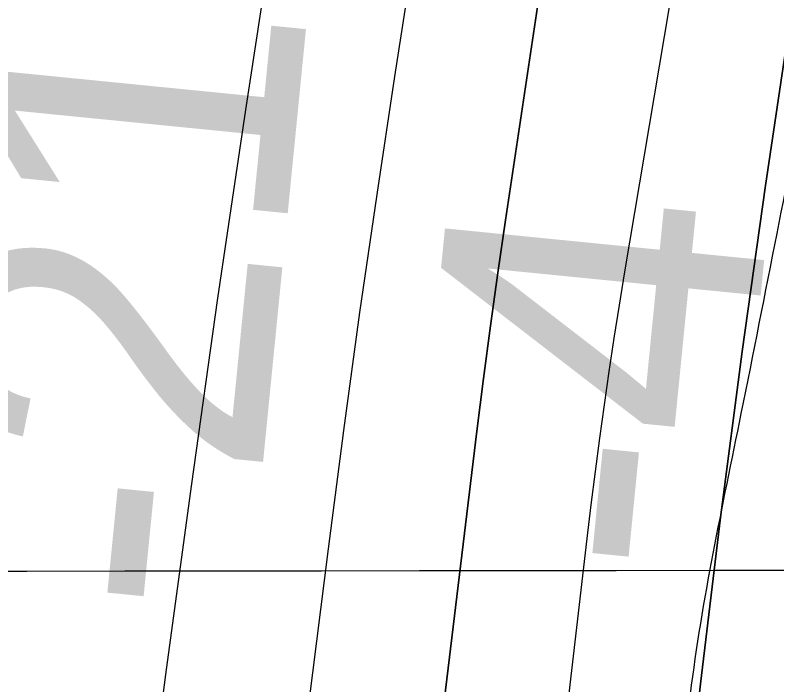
# Model space of a CAD drawing. Extents: x 3297716 to 3335574, y 688621 to 713991.
# Drawn here: x 3324698.4 to 3324857.5, y 703088.3 to 703228.1 of the extents above; entities that cross this region are included whole.
import ezdxf

# ---------------------------------------------------------------- set-up
doc = ezdxf.new("R2010")
doc.units = 0
for name, color, linetype in [('V-GRID-MAJR', 7, 'Continuous'), ('V-RIVR-EDGE', 7, 'Continuous'), ('V-RIVR-RANG', 7, 'Continuous'), ('V-TOPO-DPTH', 7, 'Continuous'), ('V-TOPO-MINR', 7, 'Continuous'), ('V-TOPO-WATR', 7, 'Continuous')]:
    doc.layers.add(name, color=color, linetype=linetype)

msp = doc.modelspace()

# ---------------------------------------------------------------- linework, layer by layer
at = {"layer": 'V-GRID-MAJR'}
msp.add_spline([(3301843.772, 703091.794), (3307096.381, 703095.232), (3312348.989, 703099.434), (3317601.597, 703104.4), (3322854.204, 703110.13), (3328106.81, 703116.6240000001), (3333359.415, 703123.882), (3333359.416, 703123.882)], degree=3, dxfattribs=at)
at = {"layer": 'V-RIVR-EDGE'}
msp.add_spline([(3324700.301933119, 701692.2138126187), (3324707.7794614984, 701736.404862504), (3324708.992727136, 701756.5676173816), (3324710.581327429, 701771.6880054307), (3324714.8883676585, 701788.3528834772), (3324722.340005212, 701822.0733169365), (3324727.054024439, 701846.4932482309), (3324726.7007449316, 701860.4550290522), (3324727.504154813, 701871.6993288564), (3324731.0231278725, 701883.3247168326), (3324734.9299015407, 701894.9491458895), (3324738.0697042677, 701910.0656982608), (3324740.847597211, 701935.6538259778), (3324742.080041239, 701963.5725930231), (3324744.0765794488, 701986.8358349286), (3324750.350431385, 702014.7421360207), (3324758.1879517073, 702047.6860093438), (3324765.993827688, 702067.8324625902), (3324770.6915452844, 702085.6597835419), (3324776.5919804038, 702119.3840526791), (3324778.9993332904, 702151.9535502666), (3324775.9304906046, 702165.5342429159), (3324775.9467922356, 702172.1268532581), (3324776.7473253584, 702182.2077512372), (3324782.215849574, 702198.0941513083), (3324784.5656672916, 702207.3956123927), (3324787.3128748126, 702220.5741206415), (3324790.8385603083, 702234.9141128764), (3324790.481445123, 702247.3246912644), (3324788.577922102, 702261.678108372), (3324792.8801677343, 702276.4039833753), (3324795.231903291, 702286.4810456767), (3324796.0449023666, 702301.6033515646), (3324796.0957250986, 702322.1567838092), (3324796.5813354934, 702361.7114869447), (3324797.035301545, 702388.4687700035), (3324797.077494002, 702405.5319967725), (3324798.278293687, 702420.6533437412), (3324800.2374340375, 702428.7923619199), (3324800.2508589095, 702434.2215704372), (3324799.1200603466, 702447.4096678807), (3324799.1334852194, 702452.8388763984), (3324801.4871386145, 702463.6915399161), (3324801.896994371, 702472.6099949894), (3324804.66625704, 702494.7079172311), (3324803.1697130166, 702516.8163875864), (3324800.10182925, 702530.7848808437), (3324799.3741740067, 702550.1768291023), (3324800.98003485, 702572.2776281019), (3324801.7968696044, 702588.9511364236), (3324801.837144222, 702605.2387619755), (3324799.9182784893, 702613.387369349), (3324799.562122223, 702626.1857483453), (3324799.612944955, 702646.7391805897), (3324796.532595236, 702655.6662659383), (3324796.5536914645, 702664.1978793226), (3324795.866310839, 702699.8774531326), (3324799.072279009, 702741.7522474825), (3324804.983262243, 702779.7423233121), (3324812.050934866, 702815.0149181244), (3324811.682312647, 702822.7718892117), (3324810.2183718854, 702858.0655802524), (3324812.6094231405, 702884.0424674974), (3324819.674219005, 702918.1516604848), (3324824.797135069, 702951.1022462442), (3324831.50193899, 702996.458615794), (3324832.3312396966, 703018.1735320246), (3324835.504604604, 703046.8631056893), (3324839.4804204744, 703086.4091785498), (3324850.095833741, 703144.94117959), (3324857.5570604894, 703182.5396191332), (3324864.237891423, 703218.2009734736), (3324872.5408848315, 703282.5557371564), (3324900.8250001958, 703429.0753249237), (3324908.271843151, 703460.8567553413), (3324916.4645608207, 703480.6144490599), (3324923.860581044, 703491.8424472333), (3324931.2613958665, 703505.0094484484), (3324939.4656205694, 703529.4207494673), (3324949.6414515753, 703567.0124765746), (3324957.4981502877, 703607.7123620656), (3324964.9689662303, 703649.1888076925), (3324975.976015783, 703709.2710522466), (3324982.5705439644, 703710.0303518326), (3324987.2356582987, 703714.6724520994), (3324987.2864810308, 703735.2258843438), (3324987.719350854, 703753.4515540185), (3324992.414191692, 703770.1154731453), (3324995.530980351, 703775.9248109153), (3325004.455188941, 703777.8417588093), (3325009.500432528, 703779.3804952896), (3325011.062183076, 703783.6424663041), (3325012.633522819, 703791.7824434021), (3325016.9702895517, 703820.4691403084), (3325016.603585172, 703829.0017126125), (3325013.9311733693, 703846.0716518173), (3325008.934834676, 703864.3107463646), (3325004.691083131, 703873.240708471), (3325006.260505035, 703880.6050843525), (3325008.992369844, 703887.5787828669), (3325017.914660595, 703888.7201295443), (3325028.384318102, 703888.3064381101), (3325034.209957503, 703891.7822597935), (3325034.9980246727, 703896.8217498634), (3325038.13590956, 703911.1627010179), (3325044.3857885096, 703929.3739869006), (3325050.2401954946, 703944.4838268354), (3325054.9302417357, 703959.2087429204), (3325054.959968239, 703971.2305617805), (3325056.9325334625, 703984.7987884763), (3325059.3092009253, 704004.9586665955), (3325061.259711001, 704009.6074792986), (3325066.6975497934, 704013.0842599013), (3325069.034901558, 704017.3443130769), (3325072.9551000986, 704034.3979506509), (3325083.1501094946, 704079.745689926), (3325083.58010256, 704096.8079577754), (3325081.3069984, 704118.5305453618), (3325074.3879582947, 704143.367044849), (3325068.223423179, 704159.6700131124), (3325067.848088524, 704164.712379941), (3325072.941278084, 704185.6411468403), (3325083.4943615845, 704218.9661083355), (3325091.3194159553, 704246.8685737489), (3325097.9427117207, 704259.2618915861), (3325105.3224303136, 704263.897279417), (3325113.4662430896, 704263.8771421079), (3325125.0945078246, 704261.5215708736), (3325136.710306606, 704254.1245917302), (3325147.537079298, 704241.300321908), (3325156.8107317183, 704227.7042865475), (3325159.9160133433, 704228.8600170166), (3325160.320115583, 704235.4516684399), (3325158.7842558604, 704241.6603138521), (3325154.9254281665, 704249.4259152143), (3325146.0347817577, 704261.0819886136), (3325125.5350490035, 704282.8496454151), (3325115.103748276, 704298.7753611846), (3325109.321260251, 704312.7505668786), (3325105.8579045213, 704323.6176141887), (3325105.4940768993, 704333.3135883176), (3325105.516132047, 704342.2330023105), (3325105.536269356, 704350.3768150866), (3325117.6721996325, 704396.4953609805), (3325125.1171247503, 704427.5011901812), (3325138.4375530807, 704482.1484727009), (3325165.855928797, 704592.2167211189), (3325178.753076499, 704632.5163400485), (3325185.0144624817, 704655.381233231), (3325194.4185279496, 704694.5260806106), (3325194.855233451, 704714.3029527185), (3325191.3976312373, 704727.4968036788), (3325190.639290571, 704734.4791324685), (3325194.5585301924, 704751.1449694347), (3325194.599763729, 704767.820395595), (3325194.644832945, 704786.047024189), (3325194.294430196, 704801.1722068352), (3325187.3456635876, 704813.9868874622), (3325187.750724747, 704820.9663394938), (3325189.3182288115, 704827.5551141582), (3325195.544134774, 704836.0713848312), (3325206.8152843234, 704846.1263919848), (3325216.914401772, 704852.6940704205), (3325227.03365653, 704867.4055616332), (3325241.05297252, 704891.0268776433), (3325252.357684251, 704914.65490609), (3325257.032387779, 704923.1750124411), (3325257.0563607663, 704932.8700276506), (3325257.8511403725, 704940.6241219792), (3325263.3071986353, 704951.4691141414), (3325270.3326788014, 704969.6784821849), (3325273.06454361, 704976.6521806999), (3325273.4964545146, 704994.4900497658), (3325272.7371549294, 705001.0845779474), (3325268.8696969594, 705005.359973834), (3325263.851303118, 705014.6796543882), (3325262.324073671, 705024.3785052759), (3325261.9775066, 705041.0548903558), (3325263.967332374, 705061.6035280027), (3325273.720841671, 705085.2353921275), (3325279.9630492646, 705100.3442731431), (3325281.938491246, 705115.075901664), (3325281.9643820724, 705125.5465180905), (3325280.4477007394, 705139.5111756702), (3325280.4707148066, 705148.8183902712), (3325284.018455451, 705172.077796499), (3325289.1241109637, 705198.0479713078), (3325292.6680159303, 705219.7561751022), (3325304.4823110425, 705292.6339218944), (3325309.996863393, 705327.1347511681), (3325312.4022984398, 705358.9286475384), (3325312.454080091, 705379.8698803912), (3325308.652787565, 705410.9035182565), (3325306.801046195, 705446.198168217), (3325306.088733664, 705471.794926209), (3325307.7233620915, 705505.5297434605), (3325312.4958754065, 705553.6055118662), (3325315.268973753, 705577.2546365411), (3325322.7081453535, 705605.9336620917), (3325333.6720435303, 705648.5648792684), (3325336.0736428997, 705678.8075732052), (3325335.762555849, 705709.8325807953), (3325338.109496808, 705717.9706400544), (3325344.3258135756, 705722.6089046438), (3325351.714162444, 705730.7344979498), (3325354.453698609, 705740.8106013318), (3325361.481096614, 705759.7955705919), (3325365.3792400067, 705767.9297941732), (3325374.724811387, 705783.4188044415), (3325382.1352154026, 705800.4638117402), (3325392.6863810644, 705833.0131720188), (3325397.7882009, 705857.4321443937), (3325405.6506531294, 705900.4588335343), (3325409.6466063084, 705948.1487191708), (3325411.657528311, 705977.228970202), (3325415.641015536, 706019.8774479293), (3325415.726359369, 706054.3917020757), (3325416.6074417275, 706097.0478511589), (3325414.351598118, 706125.7508496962), (3325407.4622845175, 706162.6091680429), (3325405.58657016, 706188.2088027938), (3325405.6728729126, 706223.1108575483), (3325404.2329051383, 706268.0995637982), (3325403.597306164, 706324.7203704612), (3325403.6768964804, 706356.907820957), (3325406.043015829, 706372.8018923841), (3325405.684941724, 706384.8246701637), (3325408.597083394, 706464.704883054), (3325405.6059131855, 706509.6974249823), (3325405.312086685, 706547.7028435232), (3325405.7986559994, 706587.6453472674), (3325414.088224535, 706646.5709024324), (3325419.6046947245, 706681.8473329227), (3325425.4830746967, 706706.6521880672), (3325425.912108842, 706723.3266553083), (3325425.5549936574, 706735.737233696), (3325420.9646750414, 706761.343580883), (3325415.9683363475, 706779.5826754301), (3325416.8043494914, 706804.0121959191), (3325418.0569308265, 706840.0747757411), (3325420.803179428, 706852.8654833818), (3325429.0045273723, 706876.1133825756), (3325434.856057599, 706890.0598206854), (3325437.2039574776, 706898.585680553), (3325437.223135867, 706906.3416927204), (3325430.6957320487, 706932.7284357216), (3325426.493214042, 706958.3338239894), (3325428.5194787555, 706993.6188847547), (3325433.243087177, 707021.9168221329), (3325436.3598758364, 707027.7261599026), (3325439.0936584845, 707035.4754596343), (3325443.7904171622, 707052.9149799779), (3325451.997518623, 707078.489682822), (3325452.403538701, 707085.8569354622), (3325445.456689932, 707099.4472173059), (3325437.354110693, 707116.1427807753), (3325435.448669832, 707129.7205966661), (3325434.7373162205, 707155.7051552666), (3325437.158093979, 707193.7038613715), (3325443.5690714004, 707277.0656494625), (3325445.5617739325, 707298.7776889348), (3325449.1085556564, 707321.649294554), (3325456.5343023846, 707344.8991115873), (3325477.619373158, 707403.0174211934), (3325488.9125778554, 707421.9918423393), (3325492.0485449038, 707435.5571922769), (3325494.4108285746, 707449.9000612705), (3325499.990587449, 707510.7713319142), (3325504.6892639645, 707528.9864534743), (3325510.9669515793, 707558.443957), (3325513.736214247, 707580.5418792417), (3325514.5971592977, 707615.0542155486), (3325515.0607145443, 707645.6895046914), (3325512.7799390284, 707664.3096874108), (3325511.2949020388, 707691.0717650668), (3325510.6190284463, 707731.404946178), (3325506.8618462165, 707780.2774120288), (3325505.376809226, 707807.0394896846), (3325503.8438262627, 707814.4115369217), (3325499.59719796, 707822.1780972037), (3325498.8331037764, 707826.8336223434), (3325499.6211709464, 707831.8731124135), (3325502.7389185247, 707838.0702507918), (3325504.6990177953, 707846.597069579), (3325505.888310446, 707857.0648092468), (3325504.757511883, 707870.2529066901), (3325502.4613936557, 707882.6682796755), (3325502.103319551, 707894.6910574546), (3325503.6947966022, 707910.974847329), (3325508.382925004, 707924.9241621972), (3325510.7327427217, 707934.2256232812), (3325511.1598590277, 707950.124489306), (3325515.8825085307, 707978.0346260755), (3325517.1360487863, 708014.4850065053), (3325518.4672615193, 708082.347236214), (3325523.255117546, 708136.6278143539), (3325524.903170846, 708175.7918401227), (3325523.7637420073, 708185.4897320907), (3325521.0731107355, 708195.1914597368), (3325520.7025706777, 708202.172829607), (3325521.911041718, 708220.3965814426), (3325524.6649616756, 708236.2896939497), (3325525.882062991, 708258.0036512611), (3325524.7829087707, 708283.9891687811), (3325523.6549869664, 708298.3406680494), (3325523.687590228, 708311.5258887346), (3325525.667826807, 708328.1965202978), (3325527.2401254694, 708336.7242980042), (3325526.0939841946, 708343.7075857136), (3325524.9718159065, 708360.3858886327), (3325525.003460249, 708373.1833087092), (3325527.3571136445, 708384.0359722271), (3325533.2268633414, 708405.3506218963), (3325534.8327241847, 708427.4514208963), (3325536.0498255, 708449.165378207), (3325536.48940776, 708470.1056521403), (3325539.7020883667, 708514.6950507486), (3325540.8980934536, 708527.8773946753), (3325542.4780634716, 708539.5075772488), (3325543.2987339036, 708557.7322880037), (3325546.49223612, 708594.5656744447), (3325546.9586681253, 708626.3643654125), (3325549.319033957, 708639.9316331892), (3325548.1661802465, 708644.20031664), (3325545.84992471, 708648.471876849), (3325545.862390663, 708653.5132847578), (3325548.6623387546, 708688.0208264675), (3325550.730795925, 708740.3691140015), (3325553.1486969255, 708777.2044182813), (3325553.6189646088, 708810.5543116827), (3325555.6327633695, 708840.7979645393), (3325554.1170409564, 708855.1504227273), (3325554.9223686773, 708867.1703237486), (3325554.949218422, 708878.0287407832), (3325555.7545461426, 708890.048641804), (3325555.0125071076, 708903.6235809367), (3325554.272385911, 708917.9741212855), (3325554.306907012, 708931.9349431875), (3325555.125659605, 708949.3840527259), (3325555.5537348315, 708965.6707193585), (3325554.8433401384, 708992.0430785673), (3325554.1003421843, 709005.2302170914), (3325554.1310276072, 709017.6398365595), (3325556.4856399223, 709028.8803006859), (3325556.9060437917, 709042.0645624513), (3325555.0427953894, 709072.7056051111), (3325556.6774238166, 709106.4404223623), (3325555.978536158, 709137.4663888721), (3325556.825097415, 709166.1617160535), (3325556.1233329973, 709196.0242807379), (3325555.4033491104, 709218.5186338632), (3325552.3498491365, 709238.3041362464), (3325550.4913953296, 709270.8841819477), (3325549.7436027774, 709282.1323174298), (3325551.325490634, 709294.5381012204), (3325557.560026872, 709306.5445773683), (3325563.0112905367, 709315.4505664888), (3325564.9752254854, 709325.5285877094), (3325564.9963217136, 709334.0602010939), (3325557.316064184, 709364.7156275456), (3325551.91754109, 709377.1386718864), (3325545.727115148, 709382.9710237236), (3325537.6005629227, 709389.9715719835), (3325534.513500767, 709396.1840530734), (3325531.822869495, 709405.8857807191), (3325530.6805638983, 709414.4202708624), (3325530.717961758, 709429.5444945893), (3325531.1517905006, 709448.1579648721), (3325531.580824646, 709464.8324321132), (3325538.6398669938, 709496.6148214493), (3325542.1655524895, 709510.9548136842), (3325542.1933611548, 709522.2010313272), (3325536.842784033, 709554.0141060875), (3325527.223523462, 709584.6743271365), (3325525.702047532, 709596.6999816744), (3325525.7212259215, 709604.4559938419), (3325526.532307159, 709618.8026985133), (3325531.212764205, 709629.6496085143), (3325532.8234196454, 709653.6894105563), (3325533.259166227, 709673.0784820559), (3325530.618398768, 709702.9458413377), (3325522.9851282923, 709752.6034975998), (3325519.1723287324, 709778.9835281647), (3325515.752124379, 709807.3016028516), (3325515.8163719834, 709833.2842436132), (3325518.261122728, 709880.9779649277), (3325528.515585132, 709950.3693419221), (3325530.943075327, 709991.0826522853), (3325532.214835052, 710034.9012442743), (3325533.92138244, 710097.7211071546), (3325535.6145049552, 710155.1117615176), (3325530.240913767, 710177.617621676), (3325528.3364318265, 710191.5832381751), (3325528.369994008, 710205.1562594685), (3325527.626037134, 710217.9555973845), (3325519.1299037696, 710232.325316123), (3325503.6524005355, 710246.3244948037), (3325495.149554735, 710257.9796092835), (3325492.8678203, 710276.2119913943), (3325489.444739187, 710303.3666642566), (3325485.235508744, 710326.2574482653), (3325483.798417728, 710372.4095563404), (3325479.595899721, 710398.014944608), (3325474.234774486, 710425.562212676), (3325465.3853616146, 710453.8937122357), (3325460.7998375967, 710481.4390624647), (3325458.9500140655, 710517.5093136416), (3325460.9868268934, 710557.0601810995), (3325466.101112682, 710586.5205613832), (3325467.3086248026, 710604.3565126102), (3325465.8226288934, 710630.7307896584), (3325464.72826927, 710658.6553102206), (3325467.538765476, 710697.4286586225), (3325467.2439800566, 710735.046276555), (3325466.899330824, 710752.498262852), (3325466.930016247, 710764.9078823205), (3325466.198525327, 710782.7486281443), (3325467.783289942, 710796.31781376), (3325469.743389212, 710804.8446325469), (3325470.145573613, 710810.6606827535), (3325469.4102470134, 710826.9502261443), (3325464.4474705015, 710858.762341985), (3325452.529214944, 710900.674534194), (3325442.5106467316, 710926.6821068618), (3325430.1623981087, 710951.5320312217), (3325424.0103289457, 710972.876407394), (3325423.2797969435, 710991.1049538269), (3325424.8837399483, 711012.4301516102), (3325426.8591819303, 711027.1617801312), (3325426.8774014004, 711034.5299916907), (3325424.9690837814, 711046.9444057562), (3325415.7337881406, 711076.0524654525), (3325402.6358291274, 711111.3749240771), (3325394.191477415, 711146.6858756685), (3325390.025398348, 711187.0276870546), (3325385.112485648, 711239.0054345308), (3325374.0973675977, 711332.4931898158), (3325365.359189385, 711405.8095599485), (3325354.439004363, 711537.6895754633), (3325349.89759064, 711583.0737536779), (3325345.0124866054, 711646.2977187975), (3325338.883431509, 711676.9493095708), (3325338.153858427, 711695.5656566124), (3325338.1787903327, 711705.6484724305), (3325337.0479917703, 711718.8365698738), (3325330.511957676, 711741.7331073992), (3325317.815224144, 711782.483815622), (3325303.191953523, 711828.2807263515), (3325297.4296028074, 711850.3997448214), (3325295.535668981, 711868.6311680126), (3325290.2637232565, 711932.2438926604), (3325286.931739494, 711996.2396233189), (3325287.0774952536, 712055.1853157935), (3325286.346963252, 712073.4138622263), (3325282.5255334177, 712096.3036873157), (3325276.001965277, 712124.2416327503), (3325270.239614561, 712146.3606512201), (3325270.2597518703, 712154.5044639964), (3325274.538983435, 712159.9231243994), (3325277.2670125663, 712165.3456204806), (3325277.669196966, 712171.1616706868), (3325277.307287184, 712181.6332460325), (3325276.5460697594, 712187.4521729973), (3325275.014045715, 712195.2120208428), (3325271.9713210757, 712208.0773803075)], degree=3, dxfattribs=at)
at = {"layer": 'V-TOPO-DPTH'}
for points in [[(3324710.04165596, 702043.78120659), (3324720.796629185, 702110.8602670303), (3324738.328585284, 702219.7750396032), (3324740.280460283, 702232.4011064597), (3324742.1273533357, 702245.0418451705), (3324743.816773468, 702257.7045916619), (3324745.401211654, 702270.3820100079), (3324802.6737785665, 702753.0223327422), (3324810.6364031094, 702820.5058569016), (3324818.539430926, 702887.9963197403), (3324826.3530636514, 702955.4971905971), (3324834.1070996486, 703023.0050001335), (3324841.5905732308, 703088.5400481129), (3324845.773063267, 703123.2564896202), (3324850.241969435, 703157.934214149), (3324855.140499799, 703192.55386321), (3324860.325446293, 703227.1347952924), (3324898.5950246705, 703472.0100592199), (3324920.0143577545, 703601.6449191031), (3324942.935237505, 703731.0001894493)], [(3324942.935237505, 703731.0001894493), (3324920.0143577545, 703601.6449191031), (3324898.5950246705, 703472.0100592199), (3324860.325446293, 703227.1347952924), (3324855.140499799, 703192.55386321), (3324850.241969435, 703157.934214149), (3324845.773063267, 703123.2564896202), (3324841.5905732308, 703088.5400481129), (3324834.1070996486, 703023.0050001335), (3324826.3530636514, 702955.4971905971), (3324818.539430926, 702887.9963197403), (3324810.6364031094, 702820.5058569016), (3324802.6737785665, 702753.0223327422), (3324745.401211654, 702270.3820100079), (3324743.816773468, 702257.7045916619), (3324742.1273533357, 702245.0418451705), (3324740.280460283, 702232.4011064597), (3324738.328585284, 702219.7750396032), (3324720.796629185, 702110.8602670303), (3324710.04165596, 702043.78120659)], [(3324603.97166694, 702055.8329721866), (3324610.390360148, 702105.920155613), (3324616.689720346, 702156.0228484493), (3324627.6673523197, 702244.6137046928), (3324628.384811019, 702250.4330383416), (3324629.097492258, 702256.2529540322), (3324629.8030073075, 702262.0737427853), (3324630.503744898, 702267.89511358), (3324710.147287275, 702932.9835125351), (3324714.9321697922, 702972.3726169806), (3324719.8064846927, 703011.7504964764), (3324724.814948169, 703051.111538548), (3324729.9128440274, 703090.46135567), (3324735.228378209, 703129.7810266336), (3324740.7446347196, 703169.0717319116), (3324746.5619747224, 703208.3189886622), (3324752.580037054, 703247.5372797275), (3324807.596733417, 703597.1233874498), (3324824.7012044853, 703707.3456967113)], [(3324603.97166694, 702055.8329721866), (3324610.390360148, 702105.920155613), (3324616.689720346, 702156.0228484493), (3324627.6673523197, 702244.6137046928), (3324628.384811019, 702250.4330383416), (3324629.097492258, 702256.2529540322), (3324629.8030073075, 702262.0737427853), (3324630.503744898, 702267.89511358), (3324710.147287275, 702932.9835125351), (3324714.9321697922, 702972.3726169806), (3324719.8064846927, 703011.7504964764), (3324724.814948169, 703051.111538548), (3324729.9128440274, 703090.46135567), (3324735.228378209, 703129.7810266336), (3324740.7446347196, 703169.0717319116), (3324746.5619747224, 703208.3189886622), (3324752.580037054, 703247.5372797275), (3324807.596733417, 703597.1233874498), (3324824.7012044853, 703707.3456967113)], [(3324886.2371883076, 703689.6726615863), (3324871.22299, 703605.9863697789), (3324856.2377534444, 703522.2948741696), (3324843.3591048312, 703450.2607557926), (3324835.033837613, 703402.5496929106), (3324826.973759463, 703354.7950055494), (3324819.3114649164, 703306.9748814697), (3324811.914359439, 703259.1111329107), (3324800.819685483, 703185.2875259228), (3324799.2161749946, 703174.2964358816), (3324797.6757661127, 703163.2967854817), (3324796.230009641, 703152.2842945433), (3324794.847354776, 703141.2632432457), (3324733.2759795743, 702632.7885901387), (3324725.525615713, 702569.0754524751), (3324717.7288526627, 702505.3680190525), (3324709.8624908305, 702441.6691419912), (3324701.949729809, 702377.975969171), (3324694.5927057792, 702319.0194217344), (3324690.261477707, 702284.8169432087), (3324685.847346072, 702250.6253208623), (3324681.3088590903, 702216.449982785), (3324676.6874685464, 702182.2855008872), (3324600.8378025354, 701629.1290674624)], [(3324886.2371883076, 703689.6726615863), (3324871.22299, 703605.9863697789), (3324856.2377534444, 703522.2948741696), (3324843.3591048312, 703450.2607557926), (3324835.033837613, 703402.5496929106), (3324826.973759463, 703354.7950055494), (3324819.3114649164, 703306.9748814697), (3324811.914359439, 703259.1111329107), (3324800.819685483, 703185.2875259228), (3324799.2161749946, 703174.2964358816), (3324797.6757661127, 703163.2967854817), (3324796.230009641, 703152.2842945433), (3324794.847354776, 703141.2632432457), (3324733.2759795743, 702632.7885901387), (3324725.525615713, 702569.0754524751), (3324717.7288526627, 702505.3680190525), (3324709.8624908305, 702441.6691419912), (3324701.949729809, 702377.975969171), (3324694.5927057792, 702319.0194217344), (3324690.261477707, 702284.8169432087), (3324685.847346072, 702250.6253208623), (3324681.3088590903, 702216.449982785), (3324676.6874685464, 702182.2855008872), (3324600.8378025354, 701629.1290674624)]]:
    msp.add_lwpolyline(points, dxfattribs=at)
at = {"layer": 'V-TOPO-MINR'}
for points in [[(3324603.97166694, 702055.8329721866), (3324610.390360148, 702105.920155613), (3324616.689720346, 702156.0228484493), (3324627.6673523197, 702244.6137046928), (3324628.384811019, 702250.4330383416), (3324629.097492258, 702256.2529540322), (3324629.8030073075, 702262.0737427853), (3324630.503744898, 702267.89511358), (3324710.147287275, 702932.9835125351), (3324714.9321697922, 702972.3726169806), (3324719.8064846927, 703011.7504964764), (3324724.814948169, 703051.111538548), (3324729.9128440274, 703090.46135567), (3324735.228378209, 703129.7810266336), (3324740.7446347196, 703169.0717319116), (3324746.5619747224, 703208.3189886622), (3324752.580037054, 703247.5372797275), (3324807.596733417, 703597.1233874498), (3324824.7012044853, 703707.3456967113)], [(3324600.8378025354, 701629.1290674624), (3324676.6874685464, 702182.2855008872), (3324681.3088590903, 702216.449982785), (3324685.847346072, 702250.6253208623), (3324690.261477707, 702284.8169432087), (3324694.5927057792, 702319.0194217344), (3324701.949729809, 702377.975969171), (3324709.8624908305, 702441.6691419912), (3324717.7288526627, 702505.3680190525), (3324725.525615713, 702569.0754524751), (3324733.2759795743, 702632.7885901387), (3324794.847354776, 703141.2632432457), (3324796.230009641, 703152.2842945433), (3324797.6757661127, 703163.2967854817), (3324799.2161749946, 703174.2964358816), (3324800.819685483, 703185.2875259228), (3324811.914359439, 703259.1111329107), (3324819.3114649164, 703306.9748814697), (3324826.973759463, 703354.7950055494), (3324835.033837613, 703402.5496929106), (3324843.3591048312, 703450.2607557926), (3324856.2377534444, 703522.2948741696), (3324871.22299, 703605.9863697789), (3324886.2371883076, 703689.6726615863)], [(3324731.428422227, 702374.8678783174), (3324817.9019007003, 703118.9043045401), (3324818.7387527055, 703125.8784065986), (3324819.610159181, 703132.848057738), (3324820.5333973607, 703139.8110324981), (3324821.4911900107, 703146.7695563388), (3324822.502563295, 703153.7204537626), (3324823.550813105, 703160.6656349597), (3324824.654377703, 703167.602241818), (3324825.794818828, 703174.5331324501), (3324912.682439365, 703689.7584612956)], [(3324595.111339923, 701784.1020294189), (3324651.446582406, 702214.5615458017), (3324653.9737417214, 702234.0474836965), (3324656.470721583, 702253.537252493), (3324658.9224322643, 702273.0327676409), (3324661.3439634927, 702292.5321136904), (3324693.663349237, 702555.2778325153), (3324706.2364384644, 702657.1033483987), (3324718.8724389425, 702758.9210271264), (3324731.6028062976, 702860.72695012), (3324744.3960849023, 702962.5250359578), (3324763.8446072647, 703116.7023554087), (3324767.0681680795, 703141.3907749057), (3324770.4348502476, 703166.0590262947), (3324774.016214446, 703190.6970255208), (3324777.740699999, 703215.3148566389), (3324802.0133567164, 703371.1595959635), (3324818.520800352, 703473.5909384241), (3324835.747085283, 703575.8973402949), (3324854.0516321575, 703678.0163312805)]]:
    msp.add_lwpolyline(points, dxfattribs=at)
at = {"layer": 'V-TOPO-WATR'}
msp.add_lwpolyline([(3324710.04165596, 702043.78120659), (3324720.796629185, 702110.8602670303), (3324738.328585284, 702219.7750396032), (3324740.280460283, 702232.4011064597), (3324742.1273533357, 702245.0418451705), (3324743.816773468, 702257.7045916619), (3324745.401211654, 702270.3820100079), (3324802.6737785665, 702753.0223327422), (3324810.6364031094, 702820.5058569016), (3324818.539430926, 702887.9963197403), (3324826.3530636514, 702955.4971905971), (3324834.1070996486, 703023.0050001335), (3324841.5905732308, 703088.5400481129), (3324845.773063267, 703123.2564896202), (3324850.241969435, 703157.934214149), (3324855.140499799, 703192.55386321), (3324860.325446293, 703227.1347952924), (3324898.5950246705, 703472.0100592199), (3324920.0143577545, 703601.6449191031), (3324942.935237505, 703731.0001894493)], dxfattribs=at)

# ---------------------------------------------------------------- texts
at = {"layer": 'V-RIVR-RANG'}
for s, p in [('-21', (3324746.805230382, 703100.6866263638)), ('-4', (3324848.114742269, 703108.944029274))]:
    msp.add_text(s, height=67.00000000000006, rotation=84.33549999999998, dxfattribs=at).set_placement(p)

doc.saveas('drawing.dxf')
